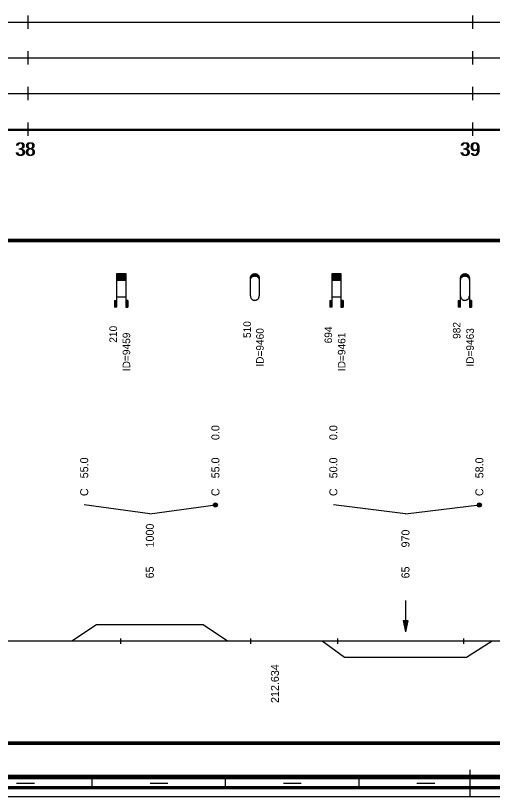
# Model space of a CAD drawing. Extents: x 2 to 10148, y 0 to 380.
# Drawn here: x 4097.8 to 4205, y 0 to 175.5 of the extents above; entities that cross this region are included whole.
import ezdxf

# ---------------------------------------------------------------- set-up
doc = ezdxf.new("R2010")
doc.units = 0
for name, color, linetype in [('CARA_S_OBJEKTY', 7, 'Continuous'), ('KRIV1_CARA', 7, 'Continuous'), ('KRIV1_TEXT', 7, 'Continuous'), ('OBJEKTY_TEXT', 7, 'Continuous'), ('OBJEKTY_TVAR', 7, 'Continuous'), ('RAM', 7, 'Continuous'), ('RYCHL_RASTR', 7, 'Continuous'), ('RYCHL_STAN', 7, 'Continuous'), ('STAN_CARA', 7, 'Continuous')]:
    doc.layers.add(name, color=color, linetype=linetype)

msp = doc.modelspace()

# ---------------------------------------------------------------- linework, layer by layer
for p, q in [((4121.39, 35.51), (4121.39, 34.32)), ((4150.57, 35.51), (4150.57, 34.32)), ((4170.12, 35.51), (4170.12, 34.32)), ((4198.49, 35.51), (4198.49, 34.32))]:
    msp.add_line(p, q)
at = {"layer": 'CARA_S_OBJEKTY'}
for p, q in [((4045.76, 125.25), (5128.6, 125.25)), ((4045.76, 125), (5128.6, 125)), ((4045.76, 124.75), (5128.6, 124.75))]:
    msp.add_line(p, q, dxfattribs=at)
at = {"layer": 'KRIV1_CARA'}
for p, q in [((4110.45, 35), (4115.95, 38.6)), ((4115.95, 38.6), (4139.95, 38.6)), ((4139.95, 38.6), (4145.45, 35)), ((4045.76, 35), (5128.6, 35)), ((4166.72, 35), (4171.72, 31.29)), ((4199.15, 31.29), (4204.95, 35)), ((4171.72, 31.29), (4199.15, 31.29))]:
    msp.add_line(p, q, dxfattribs=at)
at = {"layer": 'KRIV1_TEXT'}
for p, q in [((4127.95, 63.5), (4113.2, 65.5)), ((4127.95, 63.5), (4142.7, 65.5)), ((4185.43, 63.5), (4169.22, 65.5)), ((4185.43, 63.5), (4202.05, 65.5)), ((4185.43, 44), (4185.43, 42.2)), ((4185.43, 42.2), (4185.43, 40)), ((4184.93, 39.5), (4185.43, 37)), ((4184.93, 39.5), (4185.93, 39.5)), ((4185.03, 39.5), (4185.43, 37.5)), ((4185.13, 39.5), (4185.43, 38)), ((4185.23, 39.5), (4185.43, 38.5)), ((4185.33, 39.5), (4185.43, 39)), ((4185.43, 40), (4185.43, 37)), ((4185.93, 39.5), (4185.43, 37)), ((4185.83, 39.5), (4185.43, 37.5)), ((4185.73, 39.5), (4185.43, 38)), ((4185.63, 39.5), (4185.43, 38.5)), ((4185.53, 39.5), (4185.43, 39)), ((4185.43, 39.5), (4185.43, 39.5)), ((4185.43, 39.5), (4185.43, 39.5))]:
    msp.add_line(p, q, dxfattribs=at)
for centre, radius in [((4142.7, 65.5), 0.45), ((4142.7, 65.5), 0.3), ((4142.7, 65.5), 0.15), ((4202.05, 65.5), 0.45), ((4202.05, 65.5), 0.3), ((4202.05, 65.5), 0.15)]:
    msp.add_circle(centre, radius, dxfattribs=at)
at = {"layer": 'OBJEKTY_TVAR'}
for p, q in [((4120.54, 110), (4120.54, 117.5)), ((4120.54, 117.5), (4122.54, 117.5)), ((4120.54, 117.45), (4122.54, 117.45)), ((4120.54, 117.4), (4122.54, 117.4)), ((4120.54, 117.35), (4122.54, 117.35)), ((4120.54, 117.3), (4122.54, 117.3)), ((4120.54, 117.25), (4122.54, 117.25)), ((4120.54, 117.2), (4122.54, 117.2)), ((4120.54, 117.15), (4122.54, 117.15)), ((4120.54, 117.1), (4122.54, 117.1)), ((4120.54, 117.05), (4122.54, 117.05)), ((4120.54, 117), (4122.54, 117)), ((4120.54, 116.95), (4122.54, 116.95)), ((4120.54, 116.9), (4122.54, 116.9)), ((4120.54, 116.85), (4122.54, 116.85)), ((4120.54, 116.8), (4122.54, 116.8)), ((4120.54, 116.75), (4122.54, 116.75)), ((4120.54, 116.7), (4122.54, 116.7)), ((4120.54, 116.65), (4122.54, 116.65)), ((4120.54, 116.6), (4122.54, 116.6)), ((4120.54, 116.55), (4122.54, 116.55)), ((4120.54, 116.5), (4122.54, 116.5)), ((4120.54, 116.45), (4122.54, 116.45)), ((4120.54, 116.4), (4122.54, 116.4)), ((4120.54, 116.35), (4122.54, 116.35)), ((4120.54, 116.3), (4122.54, 116.3)), ((4120.54, 116.25), (4122.54, 116.25)), ((4120.54, 116.2), (4122.54, 116.2)), ((4120.54, 116.15), (4122.54, 116.15)), ((4120.54, 116.1), (4122.54, 116.1)), ((4120.54, 116.05), (4122.54, 116.05)), ((4122.54, 117.5), (4122.54, 110)), ((4150.56, 116.5), (4150.57, 116.65)), ((4150.56, 116.55), (4150.74, 116.55)), ((4150.56, 112.5), (4150.56, 116.5)), ((4150.56, 116.5), (4150.71, 116.5)), ((4150.56, 116.45), (4150.68, 116.45)), ((4150.56, 116.4), (4150.65, 116.4)), ((4150.56, 116.35), (4150.63, 116.35)), ((4150.56, 116.3), (4150.61, 116.3)), ((4150.56, 116.25), (4150.6, 116.25)), ((4150.56, 116.2), (4150.59, 116.2)), ((4150.56, 116.15), (4150.58, 116.15)), ((4150.56, 115.98), (4150.57, 116.13)), ((4150.56, 116.1), (4150.57, 116.1)), ((4150.57, 116.65), (4150.61, 116.81)), ((4150.57, 116.65), (4150.82, 116.65)), ((4150.57, 116.6), (4150.78, 116.6)), ((4150.57, 116.13), (4150.61, 116.28)), ((4150.58, 116.7), (4150.87, 116.7)), ((4150.59, 116.75), (4150.93, 116.75)), ((4150.61, 116.81), (4150.67, 116.95)), ((4150.61, 116.8), (4150.99, 116.8)), ((4150.61, 116.28), (4150.67, 116.43)), ((4150.62, 116.85), (4151.07, 116.85)), ((4150.64, 116.9), (4151.18, 116.9)), ((4150.67, 116.95), (4150.73, 117.06)), ((4150.67, 116.95), (4151.33, 116.95)), ((4150.67, 116.43), (4150.73, 116.53)), ((4150.69, 117), (4152.43, 117)), ((4150.72, 117.05), (4152.4, 117.05)), ((4150.73, 117.06), (4150.82, 117.18)), ((4150.73, 116.53), (4150.82, 116.65)), ((4150.76, 117.1), (4152.36, 117.1)), ((4150.8, 117.15), (4152.32, 117.15)), ((4150.82, 117.18), (4150.91, 117.26)), ((4150.82, 116.65), (4150.91, 116.74)), ((4150.85, 117.2), (4152.27, 117.2)), ((4150.9, 117.25), (4152.22, 117.25)), ((4150.91, 117.26), (4151.04, 117.35)), ((4150.91, 116.74), (4151.04, 116.83)), ((4150.96, 117.3), (4152.16, 117.3)), ((4151.03, 117.35), (4152.09, 117.35)), ((4151.04, 117.35), (4151.17, 117.42)), ((4151.04, 116.83), (4151.17, 116.9)), ((4151.12, 117.4), (4152, 117.4)), ((4151.17, 117.42), (4151.2, 117.43)), ((4151.17, 116.9), (4151.2, 116.91)), ((4151.2, 117.43), (4151.32, 117.47)), ((4151.2, 116.91), (4151.32, 116.95)), ((4151.25, 117.45), (4151.87, 117.45)), ((4151.32, 117.47), (4151.46, 117.49)), ((4151.32, 116.95), (4151.46, 116.97)), ((4151.46, 117.49), (4151.57, 117.5)), ((4151.46, 116.97), (4151.57, 116.98)), ((4151.57, 117.5), (4151.7, 117.49)), ((4151.57, 116.98), (4151.7, 116.97)), ((4151.7, 117.49), (4151.83, 117.46)), ((4151.7, 116.97), (4151.83, 116.94)), ((4151.79, 116.95), (4152.45, 116.95)), ((4151.83, 117.46), (4151.94, 117.43)), ((4151.83, 116.94), (4151.94, 116.9)), ((4151.94, 117.43), (4152.05, 117.37)), ((4151.94, 116.9), (4152.48, 116.9)), ((4151.94, 116.9), (4152.05, 116.85)), ((4152.05, 117.37), (4152.12, 117.32)), ((4152.05, 116.85), (4152.5, 116.85)), ((4152.05, 116.85), (4152.12, 116.8)), ((4152.12, 117.32), (4152.27, 117.21)), ((4152.12, 116.8), (4152.27, 116.68)), ((4152.13, 116.8), (4152.51, 116.8)), ((4152.19, 116.75), (4152.53, 116.75)), ((4152.25, 116.7), (4152.54, 116.7)), ((4152.27, 117.21), (4152.35, 117.11)), ((4152.27, 116.68), (4152.35, 116.59)), ((4152.3, 116.65), (4152.55, 116.65)), ((4152.34, 116.6), (4152.55, 116.6)), ((4152.35, 117.11), (4152.44, 116.98)), ((4152.35, 116.59), (4152.44, 116.46)), ((4152.38, 116.55), (4152.56, 116.55)), ((4152.41, 116.5), (4152.56, 116.5)), ((4152.44, 116.98), (4152.48, 116.89)), ((4152.44, 116.46), (4152.48, 116.37)), ((4152.44, 116.45), (4152.56, 116.45)), ((4152.47, 116.4), (4152.56, 116.4)), ((4152.48, 116.89), (4152.52, 116.77)), ((4152.48, 116.37), (4152.52, 116.24)), ((4152.49, 116.35), (4152.56, 116.35)), ((4152.51, 116.3), (4152.56, 116.3)), ((4152.52, 116.77), (4152.55, 116.65)), ((4152.52, 116.25), (4152.56, 116.25)), ((4152.52, 116.24), (4152.55, 116.13)), ((4152.53, 116.2), (4152.56, 116.2)), ((4152.54, 116.15), (4152.56, 116.15)), ((4152.55, 116.65), (4152.56, 116.56)), ((4152.55, 116.13), (4152.56, 116.03)), ((4152.55, 116.1), (4152.56, 116.1)), ((4152.56, 116.56), (4152.56, 116.5)), ((4152.56, 116.5), (4152.56, 112.5)), ((4152.56, 116.03), (4152.56, 115.98)), ((4168.93, 110), (4168.93, 117.5)), ((4168.93, 117.5), (4170.93, 117.5)), ((4168.93, 117.45), (4170.93, 117.45)), ((4168.93, 117.4), (4170.93, 117.4)), ((4168.93, 117.35), (4170.93, 117.35)), ((4168.93, 117.3), (4170.93, 117.3)), ((4168.93, 117.25), (4170.93, 117.25)), ((4168.93, 117.2), (4170.93, 117.2)), ((4168.93, 117.15), (4170.93, 117.15)), ((4168.93, 117.1), (4170.93, 117.1)), ((4168.93, 117.05), (4170.93, 117.05)), ((4168.93, 117), (4170.93, 117)), ((4168.93, 116.95), (4170.93, 116.95)), ((4168.93, 116.9), (4170.93, 116.9)), ((4168.93, 116.85), (4170.93, 116.85)), ((4168.93, 116.8), (4170.93, 116.8)), ((4168.93, 116.75), (4170.93, 116.75)), ((4168.93, 116.7), (4170.93, 116.7)), ((4168.93, 116.65), (4170.93, 116.65)), ((4168.93, 116.6), (4170.93, 116.6)), ((4168.93, 116.55), (4170.93, 116.55)), ((4168.93, 116.5), (4170.93, 116.5)), ((4168.93, 116.45), (4170.93, 116.45)), ((4168.93, 116.4), (4170.93, 116.4)), ((4168.93, 116.35), (4170.93, 116.35)), ((4168.93, 116.3), (4170.93, 116.3)), ((4168.93, 116.25), (4170.93, 116.25)), ((4168.93, 116.2), (4170.93, 116.2)), ((4168.93, 116.15), (4170.93, 116.15)), ((4168.93, 116.1), (4170.93, 116.1)), ((4168.93, 116.05), (4170.93, 116.05)), ((4170.93, 117.5), (4170.93, 110)), ((4197.8, 116.5), (4197.81, 116.65)), ((4197.8, 116.55), (4197.98, 116.55)), ((4197.8, 110), (4197.8, 116.5)), ((4197.8, 116.5), (4197.95, 116.5)), ((4197.8, 116.45), (4197.92, 116.45)), ((4197.8, 116.4), (4197.89, 116.4)), ((4197.8, 116.35), (4197.87, 116.35)), ((4197.8, 116.3), (4197.85, 116.3)), ((4197.8, 116.25), (4197.84, 116.25)), ((4197.8, 116.2), (4197.83, 116.2)), ((4197.8, 116.15), (4197.82, 116.15)), ((4197.8, 115.98), (4197.81, 116.13)), ((4197.8, 116.1), (4197.81, 116.1)), ((4197.81, 116.65), (4197.85, 116.81)), ((4197.81, 116.65), (4198.06, 116.65)), ((4197.81, 116.6), (4198.02, 116.6)), ((4197.81, 116.13), (4197.85, 116.28)), ((4197.82, 116.7), (4198.11, 116.7)), ((4197.83, 116.75), (4198.17, 116.75)), ((4197.85, 116.81), (4197.91, 116.95)), ((4197.85, 116.8), (4198.23, 116.8)), ((4197.85, 116.28), (4197.91, 116.43)), ((4197.86, 116.85), (4198.31, 116.85)), ((4197.88, 116.9), (4198.42, 116.9)), ((4197.91, 116.95), (4197.97, 117.06)), ((4197.91, 116.95), (4198.57, 116.95)), ((4197.91, 116.43), (4197.97, 116.53)), ((4197.93, 117), (4199.67, 117)), ((4197.96, 117.05), (4199.64, 117.05)), ((4197.97, 117.06), (4198.06, 117.18)), ((4197.97, 116.53), (4198.06, 116.65)), ((4198, 117.1), (4199.6, 117.1)), ((4198.04, 117.15), (4199.56, 117.15)), ((4198.06, 117.18), (4198.15, 117.26)), ((4198.06, 116.65), (4198.15, 116.74)), ((4198.09, 117.2), (4199.51, 117.2)), ((4198.14, 117.25), (4199.46, 117.25)), ((4198.15, 117.26), (4198.28, 117.35)), ((4198.15, 116.74), (4198.28, 116.83)), ((4198.2, 117.3), (4199.4, 117.3)), ((4198.27, 117.35), (4199.33, 117.35)), ((4198.28, 117.35), (4198.41, 117.42)), ((4198.28, 116.83), (4198.41, 116.9)), ((4198.36, 117.4), (4199.24, 117.4)), ((4198.41, 117.42), (4198.44, 117.43)), ((4198.41, 116.9), (4198.44, 116.91)), ((4198.44, 117.43), (4198.56, 117.47)), ((4198.44, 116.91), (4198.56, 116.95)), ((4198.49, 117.45), (4199.11, 117.45)), ((4198.56, 117.47), (4198.7, 117.49)), ((4198.56, 116.95), (4198.7, 116.97)), ((4198.7, 117.49), (4198.81, 117.5)), ((4198.7, 116.97), (4198.81, 116.98)), ((4198.81, 117.5), (4198.94, 117.49)), ((4198.81, 116.98), (4198.94, 116.97)), ((4198.94, 117.49), (4199.07, 117.46)), ((4198.94, 116.97), (4199.07, 116.94)), ((4199.03, 116.95), (4199.69, 116.95)), ((4199.07, 117.46), (4199.18, 117.43)), ((4199.07, 116.94), (4199.18, 116.9)), ((4199.18, 117.43), (4199.29, 117.37)), ((4199.18, 116.9), (4199.29, 116.85)), ((4199.18, 116.9), (4199.72, 116.9)), ((4199.29, 117.37), (4199.36, 117.32)), ((4199.29, 116.85), (4199.74, 116.85)), ((4199.29, 116.85), (4199.36, 116.8)), ((4199.36, 117.32), (4199.51, 117.21)), ((4199.36, 116.8), (4199.51, 116.68)), ((4199.37, 116.8), (4199.75, 116.8)), ((4199.43, 116.75), (4199.77, 116.75)), ((4199.49, 116.7), (4199.78, 116.7)), ((4199.51, 117.21), (4199.59, 117.11)), ((4199.51, 116.68), (4199.59, 116.59)), ((4199.54, 116.65), (4199.79, 116.65)), ((4199.58, 116.6), (4199.79, 116.6)), ((4199.59, 117.11), (4199.68, 116.98)), ((4199.59, 116.59), (4199.68, 116.46)), ((4199.62, 116.55), (4199.8, 116.55)), ((4199.65, 116.5), (4199.8, 116.5)), ((4199.68, 116.98), (4199.72, 116.89)), ((4199.68, 116.46), (4199.72, 116.37)), ((4199.68, 116.45), (4199.8, 116.45)), ((4199.71, 116.4), (4199.8, 116.4)), ((4199.72, 116.89), (4199.76, 116.77)), ((4199.72, 116.37), (4199.76, 116.24)), ((4199.73, 116.35), (4199.8, 116.35)), ((4199.75, 116.3), (4199.8, 116.3)), ((4199.76, 116.77), (4199.79, 116.65)), ((4199.76, 116.25), (4199.8, 116.25)), ((4199.76, 116.24), (4199.79, 116.13)), ((4199.77, 116.2), (4199.8, 116.2)), ((4199.78, 116.15), (4199.8, 116.15)), ((4199.79, 116.65), (4199.8, 116.56)), ((4199.79, 116.13), (4199.8, 116.03)), ((4199.79, 116.1), (4199.8, 116.1)), ((4199.8, 116.56), (4199.8, 116.5)), ((4199.8, 116.5), (4199.8, 110)), ((4199.8, 116.03), (4199.8, 115.98)), ((4150.56, 112.5), (4150.57, 112.35)), ((4150.57, 112.35), (4150.61, 112.2)), ((4152.52, 112.24), (4152.55, 112.35)), ((4152.55, 112.35), (4152.56, 112.45)), ((4152.56, 112.45), (4152.56, 112.5)), ((4197.8, 112.5), (4197.81, 112.35)), ((4197.81, 112.35), (4197.85, 112.2)), ((4199.76, 112.24), (4199.79, 112.35)), ((4199.79, 112.35), (4199.8, 112.45)), ((4199.8, 112.45), (4199.8, 112.5)), ((4120.04, 111.5), (4120.54, 111.5)), ((4120.04, 111.5), (4120.04, 110)), ((4120.09, 111.5), (4120.09, 110)), ((4120.14, 111.5), (4120.14, 110)), ((4120.19, 111.5), (4120.19, 110)), ((4120.24, 111.5), (4120.24, 110)), ((4120.29, 111.5), (4120.29, 110)), ((4120.34, 111.5), (4120.34, 110)), ((4120.39, 111.5), (4120.39, 110)), ((4120.44, 111.5), (4120.44, 110)), ((4120.49, 111.5), (4120.49, 110)), ((4120.54, 112.31), (4122.54, 112.31)), ((4123.04, 111.5), (4122.54, 111.5)), ((4122.59, 111.5), (4122.59, 110)), ((4122.64, 111.5), (4122.64, 110)), ((4122.69, 111.5), (4122.69, 110)), ((4122.74, 111.5), (4122.74, 110)), ((4122.79, 111.5), (4122.79, 110)), ((4122.84, 111.5), (4122.84, 110)), ((4122.89, 111.5), (4122.89, 110)), ((4122.94, 111.5), (4122.94, 110)), ((4122.99, 111.5), (4122.99, 110)), ((4123.04, 111.5), (4123.04, 110)), ((4150.61, 112.2), (4150.67, 112.05)), ((4150.67, 112.05), (4150.73, 111.95)), ((4150.73, 111.95), (4150.82, 111.83)), ((4150.82, 111.83), (4150.91, 111.74)), ((4150.91, 111.74), (4151.04, 111.65)), ((4151.04, 111.65), (4151.17, 111.58)), ((4151.17, 111.58), (4151.2, 111.57)), ((4151.2, 111.57), (4151.32, 111.53)), ((4151.32, 111.53), (4151.46, 111.51)), ((4151.46, 111.51), (4151.57, 111.5)), ((4151.57, 111.5), (4151.7, 111.51)), ((4151.7, 111.51), (4151.83, 111.54)), ((4151.83, 111.54), (4151.94, 111.58)), ((4151.94, 111.58), (4152.05, 111.63)), ((4152.05, 111.63), (4152.12, 111.68)), ((4152.12, 111.68), (4152.27, 111.8)), ((4152.27, 111.8), (4152.35, 111.9)), ((4152.35, 111.9), (4152.44, 112.02)), ((4152.44, 112.02), (4152.48, 112.11)), ((4152.48, 112.11), (4152.52, 112.24)), ((4168.43, 111.5), (4168.93, 111.5)), ((4168.43, 111.5), (4168.43, 110)), ((4168.48, 111.5), (4168.48, 110)), ((4168.53, 111.5), (4168.53, 110)), ((4168.58, 111.5), (4168.58, 110)), ((4168.63, 111.5), (4168.63, 110)), ((4168.68, 111.5), (4168.68, 110)), ((4168.73, 111.5), (4168.73, 110)), ((4168.78, 111.5), (4168.78, 110)), ((4168.83, 111.5), (4168.83, 110)), ((4168.88, 111.5), (4168.88, 110)), ((4168.93, 112.31), (4170.93, 112.31)), ((4171.43, 111.5), (4170.93, 111.5)), ((4170.98, 111.5), (4170.98, 110)), ((4171.03, 111.5), (4171.03, 110)), ((4171.08, 111.5), (4171.08, 110)), ((4171.13, 111.5), (4171.13, 110)), ((4171.18, 111.5), (4171.18, 110)), ((4171.23, 111.5), (4171.23, 110)), ((4171.28, 111.5), (4171.28, 110)), ((4171.33, 111.5), (4171.33, 110)), ((4171.38, 111.5), (4171.38, 110)), ((4171.43, 111.5), (4171.43, 110)), ((4197.3, 111.5), (4197.8, 111.5)), ((4197.3, 111.5), (4197.3, 110)), ((4197.35, 111.5), (4197.35, 110)), ((4197.4, 111.5), (4197.4, 110)), ((4197.45, 111.5), (4197.45, 110)), ((4197.5, 111.5), (4197.5, 110)), ((4197.55, 111.5), (4197.55, 110)), ((4197.6, 111.5), (4197.6, 110)), ((4197.65, 111.5), (4197.65, 110)), ((4197.7, 111.5), (4197.7, 110)), ((4197.75, 111.5), (4197.75, 110)), ((4197.85, 112.2), (4197.91, 112.05)), ((4197.91, 112.05), (4197.97, 111.95)), ((4197.97, 111.95), (4198.06, 111.83)), ((4198.06, 111.83), (4198.15, 111.74)), ((4198.15, 111.74), (4198.28, 111.65)), ((4198.28, 111.65), (4198.41, 111.58)), ((4198.41, 111.58), (4198.44, 111.57)), ((4198.44, 111.57), (4198.56, 111.53)), ((4198.56, 111.53), (4198.7, 111.51)), ((4198.7, 111.51), (4198.81, 111.5)), ((4198.81, 111.5), (4198.94, 111.51)), ((4198.94, 111.51), (4199.07, 111.54)), ((4199.07, 111.54), (4199.18, 111.58)), ((4199.18, 111.58), (4199.29, 111.63)), ((4199.29, 111.63), (4199.36, 111.68)), ((4199.36, 111.68), (4199.51, 111.8)), ((4199.51, 111.8), (4199.59, 111.9)), ((4199.59, 111.9), (4199.68, 112.02)), ((4199.68, 112.02), (4199.72, 112.11)), ((4199.72, 112.11), (4199.76, 112.24)), ((4200.3, 111.5), (4199.8, 111.5)), ((4199.85, 111.5), (4199.85, 110)), ((4199.9, 111.5), (4199.9, 110)), ((4199.95, 111.5), (4199.95, 110)), ((4200, 111.5), (4200, 110)), ((4200.05, 111.5), (4200.05, 110)), ((4200.1, 111.5), (4200.1, 110)), ((4200.15, 111.5), (4200.15, 110)), ((4200.2, 111.5), (4200.2, 110)), ((4200.25, 111.5), (4200.25, 110)), ((4200.3, 111.5), (4200.3, 110)), ((4120.54, 110), (4120.04, 110)), ((4122.54, 110), (4123.04, 110)), ((4168.93, 110), (4168.43, 110)), ((4170.93, 110), (4171.43, 110)), ((4197.8, 110), (4197.3, 110)), ((4199.8, 110), (4200.3, 110))]:
    msp.add_line(p, q, dxfattribs=at)
at = {"layer": 'RAM'}
for p, q in [((4200, 0), (4200, 6)), ((4045.76, 4.75), (5128.6, 4.75)), ((4045.76, 4.5), (5128.6, 4.5)), ((4045.76, 4.25), (5128.6, 4.25)), ((4045.76, 4), (5128.6, 4)), ((4115, 2), (4115, 4)), ((4145, 2), (4145, 4)), ((4175, 2), (4175, 4)), ((4045.76, 2.25), (5128.6, 2.25)), ((4045.76, 2), (5128.6, 2)), ((4098, 3), (4102, 3)), ((4128, 3), (4132, 3)), ((4158, 3), (4162, 3)), ((4188, 3), (4192, 3)), ((4045.76, 1.75), (5128.6, 1.75)), ((4045.76, 0), (5128.6, 0))]:
    msp.add_line(p, q, dxfattribs=at)
at = {"layer": 'RYCHL_RASTR'}
for p, q in [((4100.57, 172.5), (4100.57, 175.5)), ((4200.57, 172.5), (4200.57, 175.5)), ((4041.64, 174), (5128.26, 174)), ((4100.57, 164.5), (4100.57, 167.5)), ((4200.57, 164.5), (4200.57, 167.5)), ((4041.69, 166), (5128.25, 166)), ((4041.65, 158), (5128.24, 158)), ((4100.57, 156.5), (4100.57, 159.5)), ((4200.57, 156.5), (4200.57, 159.5)), ((4100.57, 148.5), (4100.57, 151.5)), ((4200.57, 148.5), (4200.57, 151.5)), ((4045.76, 150), (5128.6, 150)), ((4045.76, 149.75), (5128.6, 149.75))]:
    msp.add_line(p, q, dxfattribs=at)
at = {"layer": 'STAN_CARA'}
for p, q in [((4045.76, 12.25), (4299.07, 12.25)), ((4045.76, 12), (4299.07, 12)), ((4045.76, 12), (4299.07, 12)), ((4045.76, 11.75), (4299.07, 11.75))]:
    msp.add_line(p, q, dxfattribs=at)

# ---------------------------------------------------------------- texts
at = {"layer": 'KRIV1_TEXT'}
for s, p in [('0.0', (4143.6, 80.1)), ('0.0', (4170.12, 80.1)), ('55.0', (4114.1, 71.5)), ('55.0', (4143.6, 71.5)), ('50.0', (4170.12, 71.5)), ('58.0', (4202.95, 71.5)), ('C', (4114.1, 67.5)), ('C', (4143.6, 67.5)), ('C', (4170.12, 67.5)), ('C', (4202.95, 67.5)), ('1000', (4128.85, 55.95)), ('970', (4186.33, 55.95)), ('65', (4128.85, 49)), ('65', (4186.33, 49)), ('212.634', (4156.98, 21))]:
    msp.add_text(s, height=1.8, rotation=90, dxfattribs=at).set_placement(p)
at = {"layer": 'OBJEKTY_TEXT'}
for s, p in [('210', (4120.56, 101.98)), ('510', (4150.68, 103.03)), ('694', (4168.93, 101.83)), ('982', (4197.8, 102.83)), ('ID=9459', (4123.54, 95.59)), ('ID=9460', (4153.56, 96.59)), ('ID=9461', (4171.93, 95.59)), ('ID=9463', (4200.8, 96.59))]:
    msp.add_text(s, height=1.7, rotation=90, dxfattribs=at).set_placement(p)
at = {"layer": 'RYCHL_STAN'}
for s, p in [('38', (4097.63, 144)), ('38', (4097.88, 144)), ('39', (4197.63, 144)), ('39', (4197.88, 144))]:
    msp.add_text(s, height=3, dxfattribs=at).set_placement(p)

doc.saveas('drawing.dxf')
